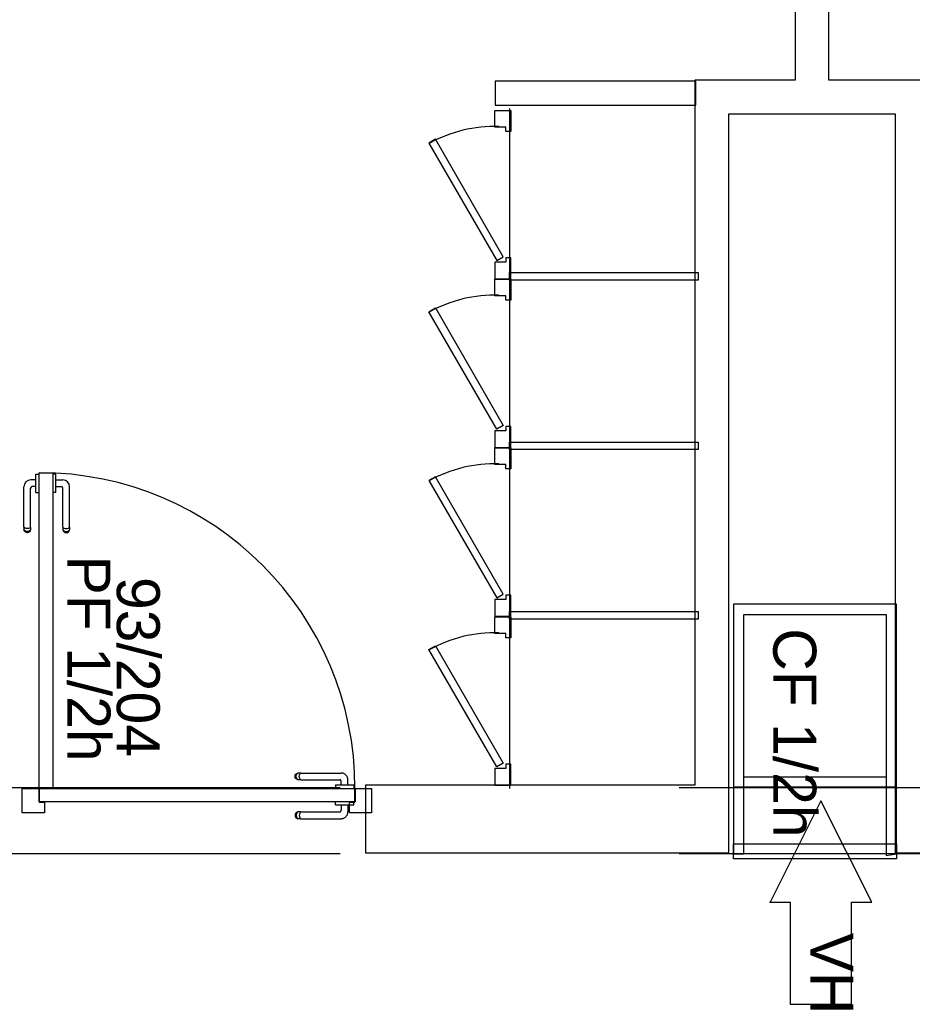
# Model space of a CAD drawing. Header units: millimetres. Extents: x -15 to 127, y -65 to 67.
# Tile 464 of 476: x 113.801 to 114.064, y 29.99 to 30.28. Entities that reach past the tile are written whole.
import ezdxf

# ---------------------------------------------------------------- set-up
doc = ezdxf.new("R2010")
doc.units = ezdxf.units.MM
doc.header["$MEASUREMENT"] = 0
doc.linetypes.add('PC_DASH_1', pattern=[0.638889, 0.277778, -0.083333, 0.055556, -0.083333, 0.055556, -0.083333])
doc.linetypes.add('PC_DASH_2', pattern=[0.125, 0.055556, -0.069444])
doc.layers.add('Calque 5', color=7, linetype='Continuous')
doc.styles.get("Standard").update_dxf_attribs({"font": 'BKANT.TTF'})

# ---------------------------------------------------------------- blocks, each defined once
blk = doc.blocks.new('PD_30671')
at = {"layer": 'Calque 5', "color": 0}
blk.add_lwpolyline([(46.50764, -36.90666), (46.5136, -36.90666), (46.4986, -36.87674), (46.4836, -36.90666), (46.48955, -36.90666), (46.48955, -36.93674), (46.50764, -36.93674), (46.50764, -36.90666)], dxfattribs=at)
blk.add_point((46.4836, -36.90666), dxfattribs=at)
blk = doc.blocks.new('PD_30670')
at = {"layer": 'Calque 5'}
blk.add_blockref('PD_30671', (0, 0), dxfattribs=at)
at = {"layer": 'Calque 5', "color": 0, "insert": (46.50819, -36.91564), "char_height": 0.012678, "width": 0.0176389, "attachment_point": 1, "rotation": 270}
blk.add_mtext('{\\fArial|b0|i0|c0|p34;\\W0.98;VH}', dxfattribs=at)
blk = doc.blocks.new('PD_30672')
at = {"layer": 'Calque 5', "color": 0, "linetype": 'PC_DASH_1'}
for p, q in [((46.51784, -36.86974), (46.47584, -36.86974)), ((46.52084, -36.87274), (46.47284, -36.87274))]:
    blk.add_line(p, q, dxfattribs=at)
at = {"layer": 'Calque 5', "color": 0}
for points in [[(46.47584, -36.82174), (46.51784, -36.82174), (46.51784, -36.89289), (46.52084, -36.89237), (46.52084, -36.81874), (46.47284, -36.81874), (46.47284, -36.89237), (46.47584, -36.89237), (46.47584, -36.82174)], [(46.52084, -36.89388), (46.47284, -36.89388), (46.47284, -36.88938), (46.52084, -36.88938), (46.52084, -36.89388)]]:
    blk.add_lwpolyline(points, dxfattribs=at)
blk = doc.blocks.new('PD_31152')
at = {"layer": 'Calque 5', "color": 0}
for p, q in [((46.26704, -36.78208), (46.26552, -36.78208)), ((46.26704, -36.78053), (46.26704, -36.78037)), ((46.26704, -36.78037), (46.26705, -36.78037)), ((46.26704, -36.781), (46.26704, -36.78053)), ((46.26704, -36.78172), (46.26704, -36.781)), ((46.26704, -36.7826), (46.26704, -36.78172)), ((46.26704, -36.78354), (46.26704, -36.7826)), ((46.26705, -36.78037), (46.26803, -36.78037)), ((46.26803, -36.78037), (46.26804, -36.78037)), ((46.26352, -36.79599), (46.26352, -36.78409)), ((46.26549, -36.79599), (46.26549, -36.78456)), ((46.26704, -36.78406), (46.26599, -36.78406)), ((46.26704, -36.78442), (46.26704, -36.78354)), ((46.26704, -36.78514), (46.26704, -36.78442)), ((46.26704, -36.78561), (46.26704, -36.78514)), ((46.26704, -36.78577), (46.26704, -36.78561)), ((46.26704, -36.78577), (46.26705, -36.78577)), ((46.26705, -36.78577), (46.26803, -36.78577)), ((46.26803, -36.78577), (46.26804, -36.78577)), ((46.26352, -36.79599), (46.26352, -36.7966)), ((46.26352, -36.7966), (46.26352, -36.79682)), ((46.26364, -36.79715), (46.26352, -36.79682)), ((46.26386, -36.79629), (46.26364, -36.79615)), ((46.26386, -36.79713), (46.26364, -36.79689)), ((46.26386, -36.79741), (46.26364, -36.79715)), ((46.26416, -36.79638), (46.26386, -36.79629)), ((46.26416, -36.79729), (46.26386, -36.79713)), ((46.26416, -36.79759), (46.26386, -36.79741)), ((46.26451, -36.79641), (46.26416, -36.79638)), ((46.26451, -36.79734), (46.26416, -36.79729)), ((46.26451, -36.79765), (46.26416, -36.79759)), ((46.26485, -36.79638), (46.26451, -36.79641)), ((46.26485, -36.79729), (46.26451, -36.79734)), ((46.26485, -36.79759), (46.26451, -36.79765)), ((46.26515, -36.79629), (46.26485, -36.79638)), ((46.26515, -36.79713), (46.26485, -36.79729)), ((46.26515, -36.79741), (46.26485, -36.79759)), ((46.26537, -36.79615), (46.26515, -36.79629)), ((46.26537, -36.79689), (46.26515, -36.79713)), ((46.26537, -36.79715), (46.26515, -36.79741)), ((46.26549, -36.79682), (46.26537, -36.79715)), ((46.26549, -36.79599), (46.26549, -36.7966)), ((46.26549, -36.7966), (46.26549, -36.79682))]:
    blk.add_line(p, q, dxfattribs=at)
for centre, radius in [((46.26552, -36.78409), 0.002), ((46.26599, -36.78456), 0.000501)]:
    blk.add_arc(centre, radius, 90, 180, dxfattribs=at)
blk = doc.blocks.new('PD_31153')
at = {"layer": 'Calque 5', "color": 0}
for p, q in [((46.27196, -36.78037), (46.27195, -36.78037)), ((46.27294, -36.78037), (46.27196, -36.78037)), ((46.27295, -36.78037), (46.27294, -36.78037)), ((46.27295, -36.78053), (46.27295, -36.78037)), ((46.27295, -36.781), (46.27295, -36.78053)), ((46.27295, -36.78172), (46.27295, -36.781)), ((46.27295, -36.7826), (46.27295, -36.78172)), ((46.27295, -36.78208), (46.27498, -36.78208)), ((46.27295, -36.78354), (46.27295, -36.7826)), ((46.27196, -36.78577), (46.27195, -36.78577)), ((46.27294, -36.78577), (46.27196, -36.78577)), ((46.27295, -36.78577), (46.27294, -36.78577)), ((46.27295, -36.78442), (46.27295, -36.78354)), ((46.27295, -36.78406), (46.27451, -36.78406)), ((46.27295, -36.78514), (46.27295, -36.78442)), ((46.27295, -36.78561), (46.27295, -36.78514)), ((46.27295, -36.78577), (46.27295, -36.78561)), ((46.27501, -36.79599), (46.27501, -36.78456)), ((46.27698, -36.79599), (46.27698, -36.78409)), ((46.27501, -36.79599), (46.27501, -36.7966)), ((46.27501, -36.7966), (46.27501, -36.79682)), ((46.27501, -36.79682), (46.27513, -36.79715)), ((46.27513, -36.79615), (46.27535, -36.79629)), ((46.27513, -36.79689), (46.27535, -36.79713)), ((46.27513, -36.79715), (46.27535, -36.79741)), ((46.27535, -36.79629), (46.27566, -36.79638)), ((46.27535, -36.79713), (46.27566, -36.79729)), ((46.27535, -36.79741), (46.27566, -36.79759)), ((46.27566, -36.79638), (46.276, -36.79641)), ((46.27566, -36.79729), (46.276, -36.79734)), ((46.27566, -36.79759), (46.276, -36.79765)), ((46.276, -36.79641), (46.27634, -36.79638)), ((46.276, -36.79734), (46.27634, -36.79729)), ((46.276, -36.79765), (46.27634, -36.79759)), ((46.27634, -36.79638), (46.27664, -36.79629)), ((46.27634, -36.79729), (46.27664, -36.79713)), ((46.27634, -36.79759), (46.27664, -36.79741)), ((46.27664, -36.79629), (46.27686, -36.79615)), ((46.27664, -36.79713), (46.27686, -36.79689)), ((46.27664, -36.79741), (46.27686, -36.79715)), ((46.27686, -36.79715), (46.27698, -36.79682)), ((46.27698, -36.79599), (46.27698, -36.7966)), ((46.27698, -36.7966), (46.27698, -36.79682))]:
    blk.add_line(p, q, dxfattribs=at)
for centre, radius in [((46.27498, -36.78409), 0.002), ((46.27451, -36.78456), 0.000501)]:
    blk.add_arc(centre, radius, 0, 90, dxfattribs=at)
blk = doc.blocks.new('PD_31151')
at = {"layer": 'Calque 5'}
for name in ['PD_31152', 'PD_31153']:
    blk.add_blockref(name, (0, 0), dxfattribs=at)
blk = doc.blocks.new('PD_31156')
at = {"layer": 'Calque 5', "color": 0, "linetype": 'PC_DASH_1'}
for p, q in [((46.3435, -36.86952), (46.34357, -36.86918)), ((46.34357, -36.86986), (46.3435, -36.86952)), ((46.34357, -36.86918), (46.34374, -36.86887)), ((46.34374, -36.87016), (46.34357, -36.86986)), ((46.34374, -36.86887), (46.34401, -36.86865)), ((46.34401, -36.87039), (46.34374, -36.87016)), ((46.34381, -36.86952), (46.34386, -36.86918)), ((46.34386, -36.86986), (46.34381, -36.86952)), ((46.34386, -36.86918), (46.34402, -36.86887)), ((46.34402, -36.87016), (46.34386, -36.86986)), ((46.34401, -36.86865), (46.34433, -36.86853)), ((46.34402, -36.86887), (46.34426, -36.86865)), ((46.34426, -36.87039), (46.34402, -36.87016)), ((46.34455, -36.86853), (46.34433, -36.86853)), ((46.34517, -36.86853), (46.34455, -36.86853)), ((46.34474, -36.86952), (46.34477, -36.86918)), ((46.34477, -36.86986), (46.34474, -36.86952)), ((46.34477, -36.86918), (46.34486, -36.86887)), ((46.34486, -36.87016), (46.34477, -36.86986)), ((46.34486, -36.86887), (46.345, -36.86865)), ((46.345, -36.87039), (46.34486, -36.87016)), ((46.34517, -36.86853), (46.35707, -36.86853)), ((46.34433, -36.8705), (46.34401, -36.87039)), ((46.34455, -36.8705), (46.34433, -36.8705)), ((46.34517, -36.8705), (46.34455, -36.8705)), ((46.34517, -36.8705), (46.3566, -36.8705)), ((46.35538, -36.87205), (46.35554, -36.87205)), ((46.35538, -36.87205), (46.35538, -36.87206)), ((46.35538, -36.87206), (46.35538, -36.87305)), ((46.35538, -36.87305), (46.35538, -36.87306)), ((46.35554, -36.87205), (46.35601, -36.87205)), ((46.35601, -36.87205), (46.35673, -36.87205)), ((46.35673, -36.87205), (46.35761, -36.87205)), ((46.3571, -36.87205), (46.3571, -36.871)), ((46.35761, -36.87205), (46.35855, -36.87205)), ((46.35855, -36.87205), (46.35943, -36.87205)), ((46.35907, -36.87205), (46.35907, -36.87053)), ((46.35943, -36.87205), (46.36015, -36.87205)), ((46.36015, -36.87205), (46.36062, -36.87205)), ((46.36062, -36.87205), (46.36079, -36.87205)), ((46.36079, -36.87205), (46.36079, -36.87206)), ((46.36079, -36.87206), (46.36079, -36.87305)), ((46.36079, -36.87305), (46.36079, -36.87306))]:
    blk.add_line(p, q, dxfattribs=at)
for centre, radius in [((46.35707, -36.87053), 0.002), ((46.3566, -36.871), 0.000501)]:
    blk.add_arc(centre, radius, 0, 90, dxfattribs=at)
blk = doc.blocks.new('PD_31157')
at = {"layer": 'Calque 5', "color": 0, "linetype": 'PC_DASH_1'}
for p, q in [((46.35538, -36.87697), (46.35538, -36.87696)), ((46.35538, -36.87795), (46.35538, -36.87697)), ((46.35538, -36.87796), (46.35538, -36.87795)), ((46.35538, -36.87796), (46.35554, -36.87796)), ((46.35554, -36.87796), (46.35601, -36.87796)), ((46.35601, -36.87796), (46.35673, -36.87796)), ((46.35673, -36.87796), (46.35761, -36.87796)), ((46.3571, -36.87796), (46.3571, -36.87952)), ((46.35761, -36.87796), (46.35855, -36.87796)), ((46.35855, -36.87796), (46.35943, -36.87796)), ((46.35907, -36.87796), (46.35907, -36.87999)), ((46.35943, -36.87796), (46.36015, -36.87796)), ((46.36015, -36.87796), (46.36062, -36.87796)), ((46.36062, -36.87796), (46.36079, -36.87796)), ((46.36079, -36.87697), (46.36079, -36.87696)), ((46.36079, -36.87795), (46.36079, -36.87697)), ((46.36079, -36.87796), (46.36079, -36.87795)), ((46.34357, -36.88067), (46.3435, -36.88101)), ((46.3435, -36.88101), (46.34357, -36.88135)), ((46.34374, -36.88037), (46.34357, -36.88067)), ((46.34357, -36.88135), (46.34374, -36.88165)), ((46.34401, -36.88014), (46.34374, -36.88037)), ((46.34374, -36.88165), (46.34401, -36.88188)), ((46.34386, -36.88067), (46.34381, -36.88101)), ((46.34381, -36.88101), (46.34386, -36.88135)), ((46.34402, -36.88037), (46.34386, -36.88067)), ((46.34386, -36.88135), (46.34402, -36.88165)), ((46.34433, -36.88002), (46.34401, -36.88014)), ((46.34426, -36.88014), (46.34402, -36.88037)), ((46.34402, -36.88165), (46.34426, -36.88188)), ((46.34455, -36.88002), (46.34433, -36.88002)), ((46.34517, -36.88002), (46.34455, -36.88002)), ((46.34477, -36.88067), (46.34474, -36.88101)), ((46.34474, -36.88101), (46.34477, -36.88135)), ((46.34486, -36.88037), (46.34477, -36.88067)), ((46.34477, -36.88135), (46.34486, -36.88165)), ((46.345, -36.88014), (46.34486, -36.88037)), ((46.34486, -36.88165), (46.345, -36.88188)), ((46.34517, -36.88002), (46.3566, -36.88002)), ((46.34401, -36.88188), (46.34433, -36.882)), ((46.34455, -36.882), (46.34433, -36.882)), ((46.34517, -36.882), (46.34455, -36.882)), ((46.34517, -36.882), (46.35707, -36.882))]:
    blk.add_line(p, q, dxfattribs=at)
for centre, radius in [((46.3566, -36.87952), 0.000501), ((46.35707, -36.87999), 0.002)]:
    blk.add_arc(centre, radius, 270, 0, dxfattribs=at)
blk = doc.blocks.new('PD_31155')
at = {"layer": 'Calque 5'}
for name in ['PD_31156', 'PD_31157']:
    blk.add_blockref(name, (0, 0), dxfattribs=at)
blk = doc.blocks.new('PD_31154')
at = {"layer": 'Calque 5', "color": 0, "linetype": 'PC_DASH_1'}
blk.add_lwpolyline([(46.36118, -36.87306), (46.36118, -36.87706), (46.26806, -36.87706), (46.26806, -36.87306), (46.36118, -36.87306)], dxfattribs=at)
at = {"layer": 'Calque 5'}
blk.add_blockref('PD_31155', (0, 0), dxfattribs=at)
blk = doc.blocks.new('PD_32017')
at = {"layer": 'Calque 5', "color": 0}
blk.add_lwpolyline([(46.50764, -36.90666), (46.5136, -36.90666), (46.4986, -36.87674), (46.4836, -36.90666), (46.48955, -36.90666), (46.48955, -36.93674), (46.50764, -36.93674), (46.50764, -36.90666)], dxfattribs=at)
blk.add_point((46.4836, -36.90666), dxfattribs=at)
blk = doc.blocks.new('PD_32016')
at = {"layer": 'Calque 5'}
blk.add_blockref('PD_32017', (0, 0), dxfattribs=at)
at = {"layer": 'Calque 5', "color": 0, "insert": (46.50819, -36.91564), "char_height": 0.012678, "width": 0.0176389, "attachment_point": 1, "rotation": 270}
blk.add_mtext('{\\fArial|b0|i0|c0|p34;\\W0.98;VH}', dxfattribs=at)
blk = doc.blocks.new('PD_32018')
at = {"layer": 'Calque 5', "color": 0, "linetype": 'PC_DASH_1'}
for p, q in [((46.51784, -36.86974), (46.47584, -36.86974)), ((46.52084, -36.87274), (46.47284, -36.87274))]:
    blk.add_line(p, q, dxfattribs=at)
at = {"layer": 'Calque 5', "color": 0}
for points in [[(46.47584, -36.82174), (46.51784, -36.82174), (46.51784, -36.89289), (46.52084, -36.89237), (46.52084, -36.81874), (46.47284, -36.81874), (46.47284, -36.89237), (46.47584, -36.89237), (46.47584, -36.82174)], [(46.52084, -36.89388), (46.47284, -36.89388), (46.47284, -36.88938), (46.52084, -36.88938), (46.52084, -36.89388)]]:
    blk.add_lwpolyline(points, dxfattribs=at)
blk = doc.blocks.new('PD_32498')
at = {"layer": 'Calque 5', "color": 0}
for p, q in [((46.26704, -36.78208), (46.26552, -36.78208)), ((46.26704, -36.78053), (46.26704, -36.78037)), ((46.26704, -36.78037), (46.26705, -36.78037)), ((46.26704, -36.781), (46.26704, -36.78053)), ((46.26704, -36.78172), (46.26704, -36.781)), ((46.26704, -36.7826), (46.26704, -36.78172)), ((46.26704, -36.78354), (46.26704, -36.7826)), ((46.26705, -36.78037), (46.26803, -36.78037)), ((46.26803, -36.78037), (46.26804, -36.78037)), ((46.26352, -36.79599), (46.26352, -36.78409)), ((46.26549, -36.79599), (46.26549, -36.78456)), ((46.26704, -36.78406), (46.26599, -36.78406)), ((46.26704, -36.78442), (46.26704, -36.78354)), ((46.26704, -36.78514), (46.26704, -36.78442)), ((46.26704, -36.78561), (46.26704, -36.78514)), ((46.26704, -36.78577), (46.26704, -36.78561)), ((46.26704, -36.78577), (46.26705, -36.78577)), ((46.26705, -36.78577), (46.26803, -36.78577)), ((46.26803, -36.78577), (46.26804, -36.78577)), ((46.26352, -36.79599), (46.26352, -36.7966)), ((46.26352, -36.7966), (46.26352, -36.79682)), ((46.26364, -36.79715), (46.26352, -36.79682)), ((46.26386, -36.79629), (46.26364, -36.79615)), ((46.26386, -36.79713), (46.26364, -36.79689)), ((46.26386, -36.79741), (46.26364, -36.79715)), ((46.26416, -36.79638), (46.26386, -36.79629)), ((46.26416, -36.79729), (46.26386, -36.79713)), ((46.26416, -36.79759), (46.26386, -36.79741)), ((46.26451, -36.79641), (46.26416, -36.79638)), ((46.26451, -36.79734), (46.26416, -36.79729)), ((46.26451, -36.79765), (46.26416, -36.79759)), ((46.26485, -36.79638), (46.26451, -36.79641)), ((46.26485, -36.79729), (46.26451, -36.79734)), ((46.26485, -36.79759), (46.26451, -36.79765)), ((46.26515, -36.79629), (46.26485, -36.79638)), ((46.26515, -36.79713), (46.26485, -36.79729)), ((46.26515, -36.79741), (46.26485, -36.79759)), ((46.26537, -36.79615), (46.26515, -36.79629)), ((46.26537, -36.79689), (46.26515, -36.79713)), ((46.26537, -36.79715), (46.26515, -36.79741)), ((46.26549, -36.79682), (46.26537, -36.79715)), ((46.26549, -36.79599), (46.26549, -36.7966)), ((46.26549, -36.7966), (46.26549, -36.79682))]:
    blk.add_line(p, q, dxfattribs=at)
for centre, radius in [((46.26552, -36.78409), 0.002), ((46.26599, -36.78456), 0.000501)]:
    blk.add_arc(centre, radius, 90, 180, dxfattribs=at)
blk = doc.blocks.new('PD_32499')
at = {"layer": 'Calque 5', "color": 0}
for p, q in [((46.27196, -36.78037), (46.27195, -36.78037)), ((46.27294, -36.78037), (46.27196, -36.78037)), ((46.27295, -36.78037), (46.27294, -36.78037)), ((46.27295, -36.78053), (46.27295, -36.78037)), ((46.27295, -36.781), (46.27295, -36.78053)), ((46.27295, -36.78172), (46.27295, -36.781)), ((46.27295, -36.7826), (46.27295, -36.78172)), ((46.27295, -36.78208), (46.27498, -36.78208)), ((46.27295, -36.78354), (46.27295, -36.7826)), ((46.27196, -36.78577), (46.27195, -36.78577)), ((46.27294, -36.78577), (46.27196, -36.78577)), ((46.27295, -36.78577), (46.27294, -36.78577)), ((46.27295, -36.78442), (46.27295, -36.78354)), ((46.27295, -36.78406), (46.27451, -36.78406)), ((46.27295, -36.78514), (46.27295, -36.78442)), ((46.27295, -36.78561), (46.27295, -36.78514)), ((46.27295, -36.78577), (46.27295, -36.78561)), ((46.27501, -36.79599), (46.27501, -36.78456)), ((46.27698, -36.79599), (46.27698, -36.78409)), ((46.27501, -36.79599), (46.27501, -36.7966)), ((46.27501, -36.7966), (46.27501, -36.79682)), ((46.27501, -36.79682), (46.27513, -36.79715)), ((46.27513, -36.79615), (46.27535, -36.79629)), ((46.27513, -36.79689), (46.27535, -36.79713)), ((46.27513, -36.79715), (46.27535, -36.79741)), ((46.27535, -36.79629), (46.27566, -36.79638)), ((46.27535, -36.79713), (46.27566, -36.79729)), ((46.27535, -36.79741), (46.27566, -36.79759)), ((46.27566, -36.79638), (46.276, -36.79641)), ((46.27566, -36.79729), (46.276, -36.79734)), ((46.27566, -36.79759), (46.276, -36.79765)), ((46.276, -36.79641), (46.27634, -36.79638)), ((46.276, -36.79734), (46.27634, -36.79729)), ((46.276, -36.79765), (46.27634, -36.79759)), ((46.27634, -36.79638), (46.27664, -36.79629)), ((46.27634, -36.79729), (46.27664, -36.79713)), ((46.27634, -36.79759), (46.27664, -36.79741)), ((46.27664, -36.79629), (46.27686, -36.79615)), ((46.27664, -36.79713), (46.27686, -36.79689)), ((46.27664, -36.79741), (46.27686, -36.79715)), ((46.27686, -36.79715), (46.27698, -36.79682)), ((46.27698, -36.79599), (46.27698, -36.7966)), ((46.27698, -36.7966), (46.27698, -36.79682))]:
    blk.add_line(p, q, dxfattribs=at)
for centre, radius in [((46.27498, -36.78409), 0.002), ((46.27451, -36.78456), 0.000501)]:
    blk.add_arc(centre, radius, 0, 90, dxfattribs=at)
blk = doc.blocks.new('PD_32497')
at = {"layer": 'Calque 5'}
for name in ['PD_32498', 'PD_32499']:
    blk.add_blockref(name, (0, 0), dxfattribs=at)
blk = doc.blocks.new('PD_32502')
at = {"layer": 'Calque 5', "color": 0, "linetype": 'PC_DASH_1'}
for p, q in [((46.3435, -36.86952), (46.34357, -36.86918)), ((46.34357, -36.86986), (46.3435, -36.86952)), ((46.34357, -36.86918), (46.34374, -36.86887)), ((46.34374, -36.87016), (46.34357, -36.86986)), ((46.34374, -36.86887), (46.34401, -36.86865)), ((46.34401, -36.87039), (46.34374, -36.87016)), ((46.34381, -36.86952), (46.34386, -36.86918)), ((46.34386, -36.86986), (46.34381, -36.86952)), ((46.34386, -36.86918), (46.34402, -36.86887)), ((46.34402, -36.87016), (46.34386, -36.86986)), ((46.34401, -36.86865), (46.34433, -36.86853)), ((46.34402, -36.86887), (46.34426, -36.86865)), ((46.34426, -36.87039), (46.34402, -36.87016)), ((46.34455, -36.86853), (46.34433, -36.86853)), ((46.34517, -36.86853), (46.34455, -36.86853)), ((46.34474, -36.86952), (46.34477, -36.86918)), ((46.34477, -36.86986), (46.34474, -36.86952)), ((46.34477, -36.86918), (46.34486, -36.86887)), ((46.34486, -36.87016), (46.34477, -36.86986)), ((46.34486, -36.86887), (46.345, -36.86865)), ((46.345, -36.87039), (46.34486, -36.87016)), ((46.34517, -36.86853), (46.35707, -36.86853)), ((46.34433, -36.8705), (46.34401, -36.87039)), ((46.34455, -36.8705), (46.34433, -36.8705)), ((46.34517, -36.8705), (46.34455, -36.8705)), ((46.34517, -36.8705), (46.3566, -36.8705)), ((46.35538, -36.87205), (46.35554, -36.87205)), ((46.35538, -36.87205), (46.35538, -36.87206)), ((46.35538, -36.87206), (46.35538, -36.87305)), ((46.35538, -36.87305), (46.35538, -36.87306)), ((46.35554, -36.87205), (46.35601, -36.87205)), ((46.35601, -36.87205), (46.35673, -36.87205)), ((46.35673, -36.87205), (46.35761, -36.87205)), ((46.3571, -36.87205), (46.3571, -36.871)), ((46.35761, -36.87205), (46.35855, -36.87205)), ((46.35855, -36.87205), (46.35943, -36.87205)), ((46.35907, -36.87205), (46.35907, -36.87053)), ((46.35943, -36.87205), (46.36015, -36.87205)), ((46.36015, -36.87205), (46.36062, -36.87205)), ((46.36062, -36.87205), (46.36079, -36.87205)), ((46.36079, -36.87205), (46.36079, -36.87206)), ((46.36079, -36.87206), (46.36079, -36.87305)), ((46.36079, -36.87305), (46.36079, -36.87306))]:
    blk.add_line(p, q, dxfattribs=at)
for centre, radius in [((46.35707, -36.87053), 0.002), ((46.3566, -36.871), 0.000501)]:
    blk.add_arc(centre, radius, 0, 90, dxfattribs=at)
blk = doc.blocks.new('PD_32503')
at = {"layer": 'Calque 5', "color": 0, "linetype": 'PC_DASH_1'}
for p, q in [((46.35538, -36.87697), (46.35538, -36.87696)), ((46.35538, -36.87795), (46.35538, -36.87697)), ((46.35538, -36.87796), (46.35538, -36.87795)), ((46.35538, -36.87796), (46.35554, -36.87796)), ((46.35554, -36.87796), (46.35601, -36.87796)), ((46.35601, -36.87796), (46.35673, -36.87796)), ((46.35673, -36.87796), (46.35761, -36.87796)), ((46.3571, -36.87796), (46.3571, -36.87952)), ((46.35761, -36.87796), (46.35855, -36.87796)), ((46.35855, -36.87796), (46.35943, -36.87796)), ((46.35907, -36.87796), (46.35907, -36.87999)), ((46.35943, -36.87796), (46.36015, -36.87796)), ((46.36015, -36.87796), (46.36062, -36.87796)), ((46.36062, -36.87796), (46.36079, -36.87796)), ((46.36079, -36.87697), (46.36079, -36.87696)), ((46.36079, -36.87795), (46.36079, -36.87697)), ((46.36079, -36.87796), (46.36079, -36.87795)), ((46.34357, -36.88067), (46.3435, -36.88101)), ((46.3435, -36.88101), (46.34357, -36.88135)), ((46.34374, -36.88037), (46.34357, -36.88067)), ((46.34357, -36.88135), (46.34374, -36.88165)), ((46.34401, -36.88014), (46.34374, -36.88037)), ((46.34374, -36.88165), (46.34401, -36.88188)), ((46.34386, -36.88067), (46.34381, -36.88101)), ((46.34381, -36.88101), (46.34386, -36.88135)), ((46.34402, -36.88037), (46.34386, -36.88067)), ((46.34386, -36.88135), (46.34402, -36.88165)), ((46.34433, -36.88002), (46.34401, -36.88014)), ((46.34426, -36.88014), (46.34402, -36.88037)), ((46.34402, -36.88165), (46.34426, -36.88188)), ((46.34455, -36.88002), (46.34433, -36.88002)), ((46.34517, -36.88002), (46.34455, -36.88002)), ((46.34477, -36.88067), (46.34474, -36.88101)), ((46.34474, -36.88101), (46.34477, -36.88135)), ((46.34486, -36.88037), (46.34477, -36.88067)), ((46.34477, -36.88135), (46.34486, -36.88165)), ((46.345, -36.88014), (46.34486, -36.88037)), ((46.34486, -36.88165), (46.345, -36.88188)), ((46.34517, -36.88002), (46.3566, -36.88002)), ((46.34401, -36.88188), (46.34433, -36.882)), ((46.34455, -36.882), (46.34433, -36.882)), ((46.34517, -36.882), (46.34455, -36.882)), ((46.34517, -36.882), (46.35707, -36.882))]:
    blk.add_line(p, q, dxfattribs=at)
for centre, radius in [((46.3566, -36.87952), 0.000501), ((46.35707, -36.87999), 0.002)]:
    blk.add_arc(centre, radius, 270, 0, dxfattribs=at)
blk = doc.blocks.new('PD_32501')
at = {"layer": 'Calque 5'}
for name in ['PD_32502', 'PD_32503']:
    blk.add_blockref(name, (0, 0), dxfattribs=at)
blk = doc.blocks.new('PD_32500')
at = {"layer": 'Calque 5', "color": 0, "linetype": 'PC_DASH_1'}
blk.add_lwpolyline([(46.36118, -36.87306), (46.36118, -36.87706), (46.26806, -36.87706), (46.26806, -36.87306), (46.36118, -36.87306)], dxfattribs=at)
at = {"layer": 'Calque 5'}
blk.add_blockref('PD_32501', (0, 0), dxfattribs=at)

msp = doc.modelspace()

# ---------------------------------------------------------------- linework, layer by layer
at = {"layer": 'Calque 5', "color": 0}
msp.add_line((113.94514, 30.25425), (113.94514, 30.05365), dxfattribs=at)
msp.add_line((113.94514, 30.25425), (113.94514, 30.05365), dxfattribs=at)
at = {"layer": 'Calque 5', "color": 0, "linetype": 'PC_DASH_2'}
for p, q in [((111.79516, 30.05399), (114.55187, 30.05399)), ((111.79516, 30.05399), (114.55187, 30.05399)), ((111.79516, 30.03452), (114.55187, 30.03452)), ((111.79516, 30.03452), (114.55187, 30.03452))]:
    msp.add_line(p, q, dxfattribs=at)
at = {"layer": 'Calque 5', "color": 0}
for points in [[(114.16601, 30.0547), (114.06887, 30.0547), (114.06887, 30.26261), (114.03933, 30.26261), (114.03933, 30.68059), (114.02933, 30.68059), (114.02933, 30.26261), (113.9998, 30.26261), (113.9998, 30.0547), (113.90266, 30.0547), (113.90266, 30.0347), (114.0098, 30.0347), (114.0098, 30.25261), (114.05887, 30.25261), (114.05887, 30.0347), (114.16601, 30.0347), (114.16601, 30.0547)], [(114.16601, 30.0547), (114.06887, 30.0547), (114.06887, 30.26261), (114.03933, 30.26261), (114.03933, 30.68059), (114.02933, 30.68059), (114.02933, 30.26261), (113.9998, 30.26261), (113.9998, 30.0547), (113.90266, 30.0547), (113.90266, 30.0347), (114.0098, 30.0347), (114.0098, 30.25261), (114.05887, 30.25261), (114.05887, 30.0347), (114.16601, 30.0347), (114.16601, 30.0547)], [(114.00009, 30.26225), (113.94085, 30.26225), (113.94085, 30.25525), (114.00009, 30.25525), (114.00009, 30.26225)], [(114.00009, 30.26225), (113.94085, 30.26225), (113.94085, 30.25525), (114.00009, 30.25525), (114.00009, 30.26225)], [(113.94079, 30.25364), (113.94549, 30.25364), (113.94549, 30.24747), (113.944, 30.24747), (113.944, 30.24869), (113.94079, 30.24869), (113.94079, 30.25364)], [(113.94079, 30.25364), (113.94549, 30.25364), (113.94549, 30.24747), (113.944, 30.24747), (113.944, 30.24869), (113.94079, 30.24869), (113.94079, 30.25364)], [(113.92133, 30.24404), (113.94133, 30.2094), (113.94324, 30.2105), (113.92324, 30.24514), (113.92133, 30.24404)], [(113.92133, 30.24404), (113.94133, 30.2094), (113.94324, 30.2105), (113.92324, 30.24514), (113.92133, 30.24404)], [(113.94079, 30.204), (113.94549, 30.204), (113.94549, 30.21017), (113.944, 30.21017), (113.944, 30.20895), (113.94079, 30.20895), (113.94079, 30.204)], [(113.94079, 30.204), (113.94549, 30.204), (113.94549, 30.21017), (113.944, 30.21017), (113.944, 30.20895), (113.94079, 30.20895), (113.94079, 30.204)], [(113.94079, 30.2039), (113.94549, 30.2039), (113.94549, 30.19773), (113.944, 30.19773), (113.944, 30.19895), (113.94079, 30.19895), (113.94079, 30.2039)], [(113.94079, 30.2039), (113.94549, 30.2039), (113.94549, 30.19773), (113.944, 30.19773), (113.944, 30.19895), (113.94079, 30.19895), (113.94079, 30.2039)], [(114.00078, 30.20585), (114.00078, 30.20365), (113.94514, 30.20365), (113.94514, 30.20585), (114.00078, 30.20585)], [(114.00078, 30.20585), (114.00078, 30.20365), (113.94514, 30.20365), (113.94514, 30.20585), (114.00078, 30.20585)], [(113.92324, 30.1954), (113.94324, 30.16076), (113.94133, 30.15966), (113.92133, 30.1943), (113.92324, 30.1954)], [(113.92324, 30.1954), (113.94324, 30.16076), (113.94133, 30.15966), (113.92133, 30.1943), (113.92324, 30.1954)], [(113.94079, 30.15425), (113.94549, 30.15425), (113.94549, 30.16042), (113.944, 30.16042), (113.944, 30.1592), (113.94079, 30.1592), (113.94079, 30.15425)], [(113.94079, 30.15425), (113.94549, 30.15425), (113.94549, 30.16042), (113.944, 30.16042), (113.944, 30.1592), (113.94079, 30.1592), (113.94079, 30.15425)], [(113.94079, 30.15414), (113.94549, 30.15414), (113.94549, 30.14797), (113.944, 30.14797), (113.944, 30.1492), (113.94079, 30.1492), (113.94079, 30.15414)], [(113.94079, 30.15414), (113.94549, 30.15414), (113.94549, 30.14797), (113.944, 30.14797), (113.944, 30.1492), (113.94079, 30.1492), (113.94079, 30.15414)], [(114.00078, 30.15585), (114.00078, 30.15365), (113.94514, 30.15365), (113.94514, 30.15585), (114.00078, 30.15585)], [(114.00078, 30.15585), (114.00078, 30.15365), (113.94514, 30.15365), (113.94514, 30.15585), (114.00078, 30.15585)], [(113.8064, 30.14681), (113.81041, 30.14681), (113.81041, 30.05369), (113.8064, 30.05369), (113.8064, 30.14681)], [(113.8064, 30.14681), (113.81041, 30.14681), (113.81041, 30.05369), (113.8064, 30.05369), (113.8064, 30.14681)], [(113.92133, 30.14454), (113.94133, 30.1099), (113.94324, 30.111), (113.92324, 30.14564), (113.92133, 30.14454)], [(113.92133, 30.14454), (113.94133, 30.1099), (113.94324, 30.111), (113.92324, 30.14564), (113.92133, 30.14454)], [(113.94079, 30.1045), (113.94549, 30.1045), (113.94549, 30.11067), (113.944, 30.11067), (113.944, 30.10945), (113.94079, 30.10945), (113.94079, 30.1045)], [(113.94079, 30.1045), (113.94549, 30.1045), (113.94549, 30.11067), (113.944, 30.11067), (113.944, 30.10945), (113.94079, 30.10945), (113.94079, 30.1045)], [(113.94079, 30.1043), (113.94549, 30.1043), (113.94549, 30.09813), (113.944, 30.09813), (113.944, 30.09935), (113.94079, 30.09935), (113.94079, 30.1043)], [(113.94079, 30.1043), (113.94549, 30.1043), (113.94549, 30.09813), (113.944, 30.09813), (113.944, 30.09935), (113.94079, 30.09935), (113.94079, 30.1043)], [(114.00078, 30.10585), (114.00078, 30.10365), (113.94514, 30.10365), (113.94514, 30.10585), (114.00078, 30.10585)], [(114.00078, 30.10585), (114.00078, 30.10365), (113.94514, 30.10365), (113.94514, 30.10585), (114.00078, 30.10585)], [(113.92324, 30.0958), (113.94324, 30.06116), (113.94133, 30.06006), (113.92133, 30.0947), (113.92324, 30.0958)], [(113.92324, 30.0958), (113.94324, 30.06116), (113.94133, 30.06006), (113.92133, 30.0947), (113.92324, 30.0958)], [(113.94079, 30.05466), (113.94549, 30.05466), (113.94549, 30.06083), (113.944, 30.06083), (113.944, 30.0596), (113.94079, 30.0596), (113.94079, 30.05466)], [(113.94079, 30.05466), (113.94549, 30.05466), (113.94549, 30.06083), (113.944, 30.06083), (113.944, 30.0596), (113.94079, 30.0596), (113.94079, 30.05466)], [(113.8064, 30.04968), (113.80799, 30.04968), (113.80799, 30.04648), (113.80139, 30.04648), (113.80139, 30.05369), (113.8064, 30.05369), (113.8064, 30.04968)], [(113.8064, 30.04968), (113.80799, 30.04968), (113.80799, 30.04648), (113.80139, 30.04648), (113.80139, 30.05369), (113.8064, 30.05369), (113.8064, 30.04968)], [(113.90438, 30.04648), (113.89794, 30.04648), (113.89794, 30.04968), (113.89953, 30.04968), (113.89953, 30.05369), (113.90438, 30.05369), (113.90438, 30.04648)], [(113.90438, 30.04648), (113.89794, 30.04648), (113.89794, 30.04968), (113.89953, 30.04968), (113.89953, 30.05369), (113.90438, 30.05369), (113.90438, 30.04648)]]:
    msp.add_lwpolyline(points, dxfattribs=at)
for centre, radius, start, end in [((113.94079, 30.20895), 0.04, 88.3201, 119.0122), ((113.94079, 30.20895), 0.04, 88.3201, 119.0122), ((113.94079, 30.1592), 0.04, 88.3201, 119.0122), ((113.94079, 30.1592), 0.04, 88.3201, 119.0122), ((113.94079, 30.10945), 0.04, 88.3201, 119.0122), ((113.94079, 30.10945), 0.04, 88.3201, 119.0122), ((113.8064, 30.05369), 0.09313, 0, 90), ((113.8064, 30.05369), 0.09313, 0, 90), ((113.94079, 30.0596), 0.04, 88.3201, 119.0122), ((113.94079, 30.0596), 0.04, 88.3201, 119.0122)]:
    msp.add_arc(centre, radius, start, end, dxfattribs=at)

# ---------------------------------------------------------------- block references
at = {"layer": 'Calque 5'}
for name in ['PD_31151', 'PD_32497', 'PD_30672', 'PD_32018', 'PD_31154', 'PD_32500', 'PD_30670', 'PD_32016']:
    msp.add_blockref(name, (67.53836, 66.92678), dxfattribs=at)

# ---------------------------------------------------------------- texts
at = {"layer": 'Calque 5', "color": 0, "char_height": 0.012678, "attachment_point": 1, "rotation": 270}
for s, insert, width in [('{\\fArial|b0|i0|c0|p34;\\W0.98;PF 1/2h}', (113.82739, 30.12238), 0.0705556), ('{\\fArial|b0|i0|c0|p34;\\W0.98;PF 1/2h}', (113.82739, 30.12238), 0.0705556), ('{\\fArial|b0|i0|c0|p34;\\W0.98;93/204}', (113.84195, 30.11606), 0.0529167), ('{\\fArial|b0|i0|c0|p34;\\W0.98;93/204}', (113.84195, 30.11606), 0.0529167), ('{\\fArial|b0|i0|c0|p34;\\W0.98;CF 1/2h}', (114.03558, 30.10095), 0.0705556), ('{\\fArial|b0|i0|c0|p34;\\W0.98;CF 1/2h}', (114.03558, 30.10095), 0.0705556)]:
    msp.add_mtext(s, dxfattribs=dict(at, insert=insert, width=width))

doc.saveas('drawing.dxf')
